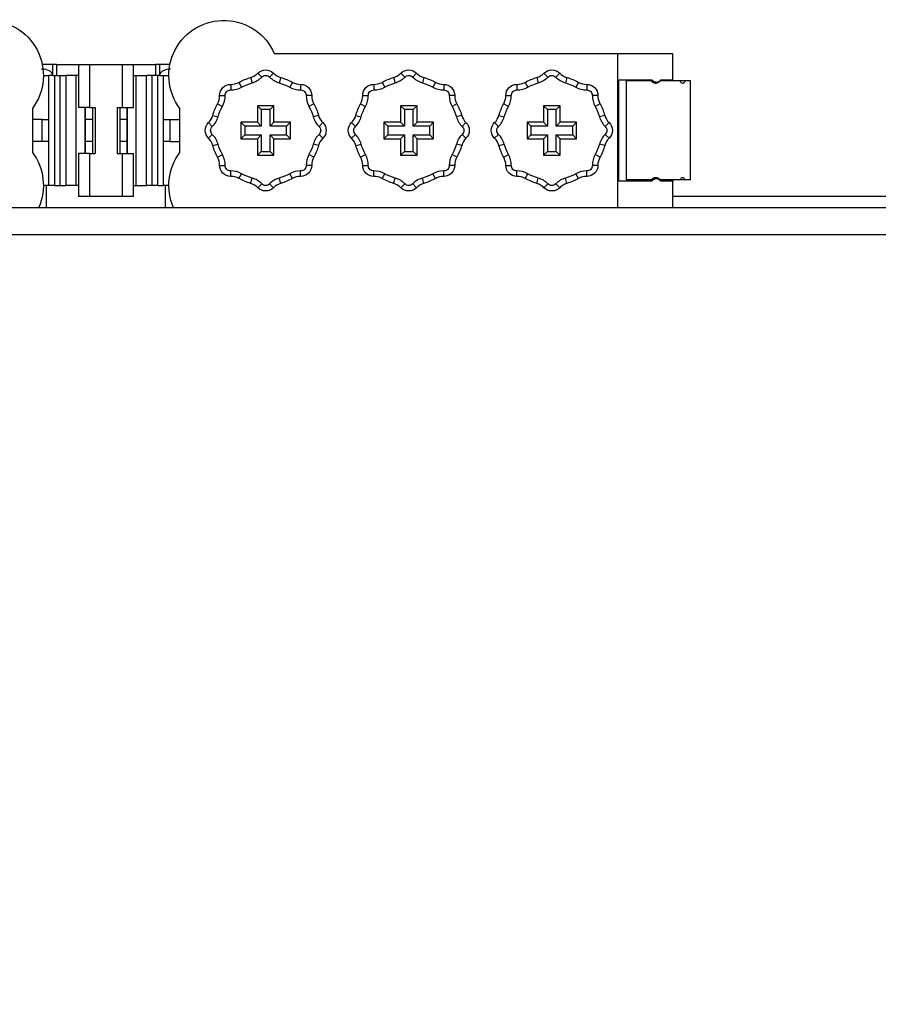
# Model space of a CAD drawing. Header units: millimetres. Extents: x -382 to 385, y -44 to 2191.
# Tile 322 of 339: x -117 to -39, y 2078 to 2167. Entities that reach past the tile are written whole.
import ezdxf

# ---------------------------------------------------------------- set-up
doc = ezdxf.new("R2010")
doc.units = ezdxf.units.MM
doc.layers.add('ORTHO$8', color=7, linetype='CONTINUOUS', true_color=0xffffff)

msp = doc.modelspace()

# ---------------------------------------------------------------- linework, layer by layer
at = {"layer": 'ORTHO$8', "color": 7, "linetype": 'Continuous'}
for p, q in [((-94.218, 2164), (-63, 2164)), ((-63, 2164), (-58, 2164)), ((-58, 2161.6), (-58, 2164)), ((-114.358, 2163), (-115.301, 2163)), ((-114, 2163), (-114.358, 2163)), ((-114, 2163), (-112, 2163)), ((-114, 2163), (-114, 2162)), ((-112, 2163), (-111, 2163)), ((-112, 2163), (-112, 2159.1)), ((-111, 2163), (-108, 2163)), ((-108, 2163), (-107, 2163)), ((-107, 2163), (-105, 2163)), ((-107, 2159.1), (-107, 2163)), ((-105, 2163), (-105, 2162)), ((-104.643, 2163), (-105, 2163)), ((-103.699, 2163), (-104.643, 2163)), ((-115.2, 2162), (-114.7, 2162)), ((-114.7, 2158), (-114.7, 2162)), ((-114.35, 2162), (-114.7, 2162)), ((-114.358, 2162.05), (-114.35, 2162)), ((-114.35, 2162), (-114.21, 2162)), ((-114.2, 2162), (-114.21, 2162)), ((-114.2, 2162), (-113.669, 2162)), ((-113.669, 2162), (-113.169, 2162)), ((-113.169, 2162), (-113.169, 2152)), ((-112.246, 2162), (-113.169, 2162)), ((-112.246, 2162), (-112.246, 2152)), ((-112, 2162), (-112.246, 2162)), ((-107, 2162), (-106.754, 2162)), ((-106.754, 2152), (-106.754, 2162)), ((-106.754, 2162), (-105.832, 2162)), ((-105.832, 2152), (-105.832, 2162)), ((-105.332, 2162), (-105.832, 2162)), ((-104.8, 2162), (-105.332, 2162)), ((-104.8, 2162), (-104.79, 2162)), ((-104.65, 2162), (-104.79, 2162)), ((-104.643, 2162.05), (-104.65, 2162)), ((-104.65, 2162), (-104.3, 2162)), ((-104.3, 2162), (-104.3, 2158)), ((-104.3, 2162), (-103.8, 2162)), ((-62.902, 2152.4), (-62.902, 2161.6)), ((-62.902, 2161.6), (-59.9, 2161.6)), ((-62.203, 2152.4), (-62.203, 2161.6)), ((-61, 2161.5), (-61, 2161.6)), ((-59.1, 2161.6), (-58, 2161.6)), ((-58, 2161.6), (-58, 2161.5)), ((-59.966, 2161.5), (-62.203, 2161.5)), ((-57.366, 2161.5), (-59.165, 2161.5)), ((-56.882, 2161.5), (-57.366, 2161.5)), ((-56.406, 2161.5), (-56.882, 2161.5)), ((-56.406, 2152.5), (-56.406, 2161.5)), ((-116.2, 2159), (-116.2, 2155)), ((-111, 2159.1), (-112, 2159.1)), ((-111.446, 2159.1), (-111.446, 2154.9)), ((-111.408, 2159.1), (-111.408, 2154.9)), ((-111, 2159.1), (-110.5, 2159.1)), ((-110.75, 2159.1), (-110.75, 2158)), ((-110.5, 2159.1), (-110.5, 2154.9)), ((-108.5, 2159.1), (-108.5, 2154.9)), ((-108.5, 2159.1), (-108, 2159.1)), ((-108.25, 2159.1), (-108.25, 2158)), ((-108, 2159.1), (-107, 2159.1)), ((-107.592, 2154.9), (-107.592, 2159.1)), ((-107.554, 2154.9), (-107.554, 2159.1)), ((-102.8, 2155), (-102.8, 2159)), ((-95.75, 2159.25), (-95.4, 2158.9)), ((-95.75, 2159.25), (-95.75, 2157.75)), ((-94.25, 2159.25), (-95.75, 2159.25)), ((-95.4, 2158.9), (-95.4, 2157.4)), ((-94.6, 2158.9), (-95.4, 2158.9)), ((-94.25, 2159.25), (-94.6, 2158.9)), ((-94.6, 2157.4), (-94.6, 2158.9)), ((-94.25, 2157.75), (-94.25, 2159.25)), ((-82.75, 2159.25), (-82.4, 2158.9)), ((-81.25, 2159.25), (-82.75, 2159.25)), ((-82.75, 2159.25), (-82.75, 2157.75)), ((-81.6, 2158.9), (-82.4, 2158.9)), ((-82.4, 2158.9), (-82.4, 2157.4)), ((-81.25, 2159.25), (-81.6, 2158.9)), ((-81.6, 2157.4), (-81.6, 2158.9)), ((-81.25, 2157.75), (-81.25, 2159.25)), ((-69.75, 2159.25), (-69.75, 2157.75)), ((-69.75, 2159.25), (-69.4, 2158.9)), ((-68.25, 2159.25), (-69.75, 2159.25)), ((-69.4, 2158.9), (-69.4, 2157.4)), ((-68.6, 2158.9), (-69.4, 2158.9)), ((-68.25, 2159.25), (-68.6, 2158.9)), ((-68.6, 2157.4), (-68.6, 2158.9)), ((-68.25, 2157.75), (-68.25, 2159.25)), ((-115.298, 2158), (-116.2, 2158)), ((-115.298, 2158), (-114.7, 2158)), ((-114.7, 2156), (-114.7, 2158)), ((-110.75, 2158), (-111.408, 2158)), ((-110.75, 2158), (-110.75, 2156)), ((-107.592, 2158), (-108.25, 2158)), ((-108.25, 2158), (-108.25, 2156)), ((-104.3, 2158), (-104.3, 2156)), ((-104.3, 2158), (-103.703, 2158)), ((-103.703, 2158), (-102.8, 2158)), ((-97.25, 2157.75), (-96.9, 2157.4)), ((-97.25, 2157.75), (-97.25, 2156.25)), ((-95.75, 2157.75), (-97.25, 2157.75)), ((-96.9, 2157.4), (-96.9, 2156.6)), ((-95.4, 2157.4), (-96.9, 2157.4)), ((-95.75, 2157.75), (-95.4, 2157.4)), ((-94.25, 2157.75), (-94.6, 2157.4)), ((-93.1, 2157.4), (-94.6, 2157.4)), ((-92.75, 2157.75), (-94.25, 2157.75)), ((-92.75, 2157.75), (-93.1, 2157.4)), ((-93.1, 2156.6), (-93.1, 2157.4)), ((-92.75, 2156.25), (-92.75, 2157.75)), ((-84.25, 2157.75), (-83.9, 2157.4)), ((-84.25, 2157.75), (-84.25, 2156.25)), ((-82.75, 2157.75), (-84.25, 2157.75)), ((-83.9, 2157.4), (-83.9, 2156.6)), ((-82.4, 2157.4), (-83.9, 2157.4)), ((-82.75, 2157.75), (-82.4, 2157.4)), ((-81.25, 2157.75), (-81.6, 2157.4)), ((-80.1, 2157.4), (-81.6, 2157.4)), ((-79.75, 2157.75), (-81.25, 2157.75)), ((-79.75, 2157.75), (-80.1, 2157.4)), ((-80.1, 2156.6), (-80.1, 2157.4)), ((-79.75, 2156.25), (-79.75, 2157.75)), ((-71.25, 2157.75), (-71.25, 2156.25)), ((-71.25, 2157.75), (-70.9, 2157.4)), ((-69.75, 2157.75), (-71.25, 2157.75)), ((-69.4, 2157.4), (-70.9, 2157.4)), ((-70.9, 2157.4), (-70.9, 2156.6)), ((-69.75, 2157.75), (-69.4, 2157.4)), ((-68.25, 2157.75), (-68.6, 2157.4)), ((-67.1, 2157.4), (-68.6, 2157.4)), ((-66.75, 2157.75), (-68.25, 2157.75)), ((-66.75, 2157.75), (-67.1, 2157.4)), ((-67.1, 2156.6), (-67.1, 2157.4)), ((-66.75, 2156.25), (-66.75, 2157.75)), ((-97.25, 2156.25), (-96.9, 2156.6)), ((-97.25, 2156.25), (-95.75, 2156.25)), ((-96.9, 2156.6), (-95.4, 2156.6)), ((-95.75, 2156.25), (-95.4, 2156.6)), ((-95.75, 2156.25), (-95.75, 2154.75)), ((-95.4, 2156.6), (-95.4, 2155.1)), ((-94.6, 2156.6), (-93.1, 2156.6)), ((-94.25, 2156.25), (-94.6, 2156.6)), ((-94.6, 2155.1), (-94.6, 2156.6)), ((-94.25, 2156.25), (-92.75, 2156.25)), ((-94.25, 2154.75), (-94.25, 2156.25)), ((-92.75, 2156.25), (-93.1, 2156.6)), ((-84.25, 2156.25), (-83.9, 2156.6)), ((-84.25, 2156.25), (-82.75, 2156.25)), ((-83.9, 2156.6), (-82.4, 2156.6)), ((-82.75, 2156.25), (-82.4, 2156.6)), ((-82.75, 2156.25), (-82.75, 2154.75)), ((-82.4, 2156.6), (-82.4, 2155.1)), ((-81.6, 2156.6), (-80.1, 2156.6)), ((-81.25, 2156.25), (-81.6, 2156.6)), ((-81.6, 2155.1), (-81.6, 2156.6)), ((-81.25, 2156.25), (-79.75, 2156.25)), ((-81.25, 2154.75), (-81.25, 2156.25)), ((-79.75, 2156.25), (-80.1, 2156.6)), ((-71.25, 2156.25), (-70.9, 2156.6)), ((-71.25, 2156.25), (-69.75, 2156.25)), ((-70.9, 2156.6), (-69.4, 2156.6)), ((-69.75, 2156.25), (-69.4, 2156.6)), ((-69.75, 2156.25), (-69.75, 2154.75)), ((-69.4, 2156.6), (-69.4, 2155.1)), ((-68.25, 2156.25), (-68.6, 2156.6)), ((-68.6, 2155.1), (-68.6, 2156.6)), ((-68.6, 2156.6), (-67.1, 2156.6)), ((-68.25, 2154.75), (-68.25, 2156.25)), ((-68.25, 2156.25), (-66.75, 2156.25)), ((-66.75, 2156.25), (-67.1, 2156.6)), ((-115.298, 2156), (-116.2, 2156)), ((-114.7, 2156), (-115.298, 2156)), ((-114.7, 2152), (-114.7, 2156)), ((-110.75, 2156), (-111.408, 2156)), ((-110.75, 2156), (-110.75, 2154.9)), ((-108.25, 2156), (-108.25, 2154.9)), ((-107.592, 2156), (-108.25, 2156)), ((-104.3, 2156), (-104.3, 2152)), ((-103.703, 2156), (-104.3, 2156)), ((-103.703, 2156), (-102.8, 2156)), ((-111, 2154.9), (-112, 2154.9)), ((-112, 2154.9), (-112, 2151)), ((-111, 2154.9), (-110.5, 2154.9)), ((-108.5, 2154.9), (-108, 2154.9)), ((-108, 2154.9), (-107, 2154.9)), ((-107, 2151), (-107, 2154.9)), ((-95.75, 2154.75), (-95.4, 2155.1)), ((-95.75, 2154.75), (-94.25, 2154.75)), ((-95.4, 2155.1), (-94.6, 2155.1)), ((-94.25, 2154.75), (-94.6, 2155.1)), ((-82.75, 2154.75), (-82.4, 2155.1)), ((-82.75, 2154.75), (-81.25, 2154.75)), ((-82.4, 2155.1), (-81.6, 2155.1)), ((-81.25, 2154.75), (-81.6, 2155.1)), ((-69.75, 2154.75), (-69.4, 2155.1)), ((-69.75, 2154.75), (-68.25, 2154.75)), ((-69.4, 2155.1), (-68.6, 2155.1)), ((-68.25, 2154.75), (-68.6, 2155.1)), ((-114.7, 2152), (-115.2, 2152)), ((-114.2, 2152), (-114.7, 2152)), ((-114.2, 2152), (-113.669, 2152)), ((-113.669, 2152), (-113.169, 2152)), ((-112.246, 2152), (-113.169, 2152)), ((-112, 2152), (-112.246, 2152)), ((-107, 2152), (-106.754, 2152)), ((-106.754, 2152), (-105.832, 2152)), ((-105.332, 2152), (-105.832, 2152)), ((-104.8, 2152), (-105.332, 2152)), ((-104.8, 2152), (-104.3, 2152)), ((-103.8, 2152), (-104.3, 2152)), ((-59.9, 2152.4), (-62.902, 2152.4)), ((-59.966, 2152.5), (-62.203, 2152.5)), ((-61, 2152.4), (-61, 2152.5)), ((-59.925, 2152.5), (-59.966, 2152.5)), ((-57.366, 2152.5), (-59.165, 2152.5)), ((-58, 2152.4), (-59.1, 2152.4)), ((-58, 2152.5), (-58, 2152.4)), ((-58, 2150), (-58, 2152.4)), ((-56.882, 2152.5), (-57.366, 2152.5)), ((-56.406, 2152.5), (-56.882, 2152.5)), ((-111, 2151), (-112, 2151)), ((-108, 2151), (-111, 2151)), ((-107, 2151), (-108, 2151)), ((141, 2151), (-57.999, 2151)), ((-358.9, 2150), (360.9, 2150))]:
    msp.add_line(p, q, dxfattribs=at)
at = {"layer": 'ORTHO$8', "color": 252, "linetype": 'Continuous'}
for p, q in [((-63, 2150), (-63, 2164)), ((-114.358, 2163), (-114.358, 2162.05)), ((-111, 2163), (-111, 2159.1)), ((-108, 2159.1), (-108, 2163)), ((-104.643, 2163), (-104.643, 2162.05)), ((-114.2, 2162), (-114.2, 2152)), ((-113.669, 2152), (-113.669, 2162)), ((-105.332, 2162), (-105.332, 2152)), ((-104.8, 2152), (-104.8, 2162)), ((-96.374, 2161.808), (-96.236, 2161.327)), ((-95.714, 2162.2), (-95.357, 2161.85)), ((-94.286, 2162.2), (-94.643, 2161.85)), ((-93.627, 2161.808), (-93.764, 2161.327)), ((-83.374, 2161.808), (-83.236, 2161.327)), ((-82.714, 2162.2), (-82.357, 2161.85)), ((-81.286, 2162.2), (-81.643, 2161.85)), ((-80.627, 2161.808), (-80.764, 2161.327)), ((-70.374, 2161.808), (-70.236, 2161.327)), ((-69.714, 2162.2), (-69.357, 2161.85)), ((-68.286, 2162.2), (-68.643, 2161.85)), ((-67.627, 2161.808), (-67.764, 2161.327)), ((-62, 2161.6), (-62, 2161.5)), ((-98.172, 2161.182), (-98.177, 2160.682)), ((-97.429, 2161.371), (-97.186, 2160.934)), ((-92.572, 2161.371), (-92.815, 2160.934)), ((-91.828, 2161.182), (-91.823, 2160.682)), ((-85.172, 2161.182), (-85.177, 2160.682)), ((-84.429, 2161.371), (-84.186, 2160.934)), ((-79.572, 2161.371), (-79.815, 2160.934)), ((-78.828, 2161.182), (-78.823, 2160.682)), ((-72.172, 2161.182), (-72.177, 2160.682)), ((-71.429, 2161.371), (-71.186, 2160.934)), ((-66.572, 2161.371), (-66.815, 2160.934)), ((-65.828, 2161.182), (-65.823, 2160.682)), ((-99.182, 2160.172), (-98.682, 2160.177)), ((-90.818, 2160.172), (-91.318, 2160.177)), ((-86.182, 2160.172), (-85.682, 2160.177)), ((-77.818, 2160.172), (-78.318, 2160.177)), ((-73.182, 2160.172), (-72.682, 2160.177)), ((-64.818, 2160.172), (-65.318, 2160.177)), ((-99.371, 2159.428), (-98.934, 2159.186)), ((-90.63, 2159.428), (-91.067, 2159.186)), ((-86.371, 2159.428), (-85.934, 2159.186)), ((-77.63, 2159.428), (-78.067, 2159.186)), ((-73.371, 2159.428), (-72.934, 2159.186)), ((-64.63, 2159.428), (-65.067, 2159.186)), ((-115.298, 2156), (-115.298, 2158)), ((-103.703, 2158), (-103.703, 2156)), ((-99.808, 2158.373), (-99.327, 2158.236)), ((-90.192, 2158.373), (-90.673, 2158.236)), ((-86.808, 2158.373), (-86.327, 2158.236)), ((-77.192, 2158.373), (-77.673, 2158.236)), ((-73.808, 2158.373), (-73.327, 2158.236)), ((-64.192, 2158.373), (-64.673, 2158.236)), ((-100.2, 2157.714), (-99.85, 2157.357)), ((-89.8, 2157.714), (-90.15, 2157.357)), ((-87.2, 2157.714), (-86.85, 2157.357)), ((-76.8, 2157.714), (-77.15, 2157.357)), ((-74.2, 2157.714), (-73.85, 2157.357)), ((-63.8, 2157.714), (-64.15, 2157.357)), ((-100.2, 2156.286), (-99.85, 2156.643)), ((-89.8, 2156.286), (-90.15, 2156.643)), ((-87.2, 2156.286), (-86.85, 2156.643)), ((-76.8, 2156.286), (-77.15, 2156.643)), ((-74.2, 2156.286), (-73.85, 2156.643)), ((-63.8, 2156.286), (-64.15, 2156.643)), ((-99.808, 2155.627), (-99.327, 2155.764)), ((-90.192, 2155.627), (-90.673, 2155.764)), ((-86.808, 2155.627), (-86.327, 2155.764)), ((-77.192, 2155.627), (-77.673, 2155.764)), ((-73.808, 2155.627), (-73.327, 2155.764)), ((-64.192, 2155.627), (-64.673, 2155.764)), ((-111, 2154.9), (-111, 2151)), ((-108, 2151), (-108, 2154.9)), ((-99.371, 2154.572), (-98.934, 2154.814)), ((-90.63, 2154.572), (-91.067, 2154.814)), ((-86.371, 2154.572), (-85.934, 2154.814)), ((-77.63, 2154.572), (-78.067, 2154.814)), ((-73.371, 2154.572), (-72.934, 2154.814)), ((-64.63, 2154.572), (-65.067, 2154.814)), ((-99.182, 2153.828), (-98.682, 2153.823)), ((-90.818, 2153.828), (-91.318, 2153.823)), ((-86.182, 2153.828), (-85.682, 2153.823)), ((-77.818, 2153.828), (-78.318, 2153.823)), ((-73.182, 2153.828), (-72.682, 2153.823)), ((-64.818, 2153.828), (-65.318, 2153.823)), ((-98.172, 2152.818), (-98.177, 2153.318)), ((-97.429, 2152.629), (-97.186, 2153.066)), ((-96.374, 2152.192), (-96.236, 2152.673)), ((-93.627, 2152.192), (-93.764, 2152.673)), ((-92.572, 2152.629), (-92.815, 2153.066)), ((-91.828, 2152.818), (-91.823, 2153.318)), ((-85.172, 2152.818), (-85.177, 2153.318)), ((-84.429, 2152.629), (-84.186, 2153.066)), ((-83.374, 2152.192), (-83.236, 2152.673)), ((-80.627, 2152.192), (-80.764, 2152.673)), ((-79.572, 2152.629), (-79.815, 2153.066)), ((-78.828, 2152.818), (-78.823, 2153.318)), ((-72.172, 2152.818), (-72.177, 2153.318)), ((-71.429, 2152.629), (-71.186, 2153.066)), ((-70.374, 2152.192), (-70.236, 2152.673)), ((-67.627, 2152.192), (-67.764, 2152.673)), ((-66.572, 2152.629), (-66.815, 2153.066)), ((-65.828, 2152.818), (-65.823, 2153.318)), ((-114.9, 2150), (-114.9, 2152)), ((-104.1, 2150), (-104.1, 2152)), ((-95.714, 2151.8), (-95.357, 2152.15)), ((-94.286, 2151.8), (-94.643, 2152.15)), ((-82.714, 2151.8), (-82.357, 2152.15)), ((-81.286, 2151.8), (-81.643, 2152.15)), ((-69.714, 2151.8), (-69.357, 2152.15)), ((-68.286, 2151.8), (-68.643, 2152.15)), ((-62, 2152.5), (-62, 2152.4)), ((360.9, 2147.5), (-358.9, 2147.5))]:
    msp.add_line(p, q, dxfattribs=at)
at = {"layer": 'ORTHO$8', "color": 7, "linetype": 'Continuous', "extrusion": (0, 0, -1)}
msp.add_circle((9, 1937.4), 142.5, dxfattribs=at)
for centre, radius, start, end in [((120.2, 2162), 5, 23.57818, 216.8699), ((98.8, 2162), 5, 323.1301, 156.42182), ((95, 2161.5), 1, 44.427, 135.573), ((82, 2161.5), 1, 44.427, 135.573), ((69, 2161.5), 1, 44.427, 135.573), ((95, 2157), 5, 60.94237, 74.05763), ((95, 2157), 5, 105.94237, 119.05763), ((82, 2157), 5, 60.94237, 74.05763), ((82, 2157), 5, 105.94237, 119.05763), ((69, 2157), 5, 60.94237, 74.05763), ((69, 2157), 5, 105.94237, 119.05763), ((98.182, 2160.182), 1, 359.427, 90.573), ((91.818, 2160.182), 1, 89.427, 180.573), ((85.182, 2160.182), 1, 359.427, 90.573), ((78.818, 2160.182), 1, 89.427, 180.573), ((72.182, 2160.182), 1, 359.427, 90.573), ((65.818, 2160.182), 1, 89.427, 180.573), ((95, 2157), 5, 15.94237, 29.05763), ((95, 2157), 5, 150.94237, 164.05763), ((82, 2157), 5, 15.94237, 29.05763), ((82, 2157), 5, 150.94237, 164.05763), ((69, 2157), 5, 15.94237, 29.05763), ((69, 2157), 5, 150.94237, 164.05763), ((99.5, 2157), 1, 314.427, 45.573), ((90.5, 2157), 1, 134.427, 225.573), ((86.5, 2157), 1, 314.427, 45.573), ((77.5, 2157), 1, 134.427, 225.573), ((73.5, 2157), 1, 314.427, 45.573), ((64.5, 2157), 1, 134.427, 225.573), ((95, 2157), 5, 330.94237, 344.05763), ((95, 2157), 5, 195.94237, 209.05763), ((82, 2157), 5, 330.94237, 344.05763), ((82, 2157), 5, 195.94237, 209.05763), ((69, 2157), 5, 330.94237, 344.05763), ((69, 2157), 5, 195.94237, 209.05763), ((120.2, 2152), 5, 143.1301, 203.57906), ((98.8, 2152), 5, 336.42094, 36.8699), ((98.182, 2153.818), 1, 269.427, 0.573), ((91.818, 2153.818), 1, 179.427, 270.573), ((85.182, 2153.818), 1, 269.427, 0.573), ((78.818, 2153.818), 1, 179.427, 270.573), ((72.182, 2153.818), 1, 269.427, 0.573), ((65.818, 2153.818), 1, 179.427, 270.573), ((95, 2157), 5, 285.94237, 299.05763), ((95, 2157), 5, 240.94237, 254.05763), ((82, 2157), 5, 285.94237, 299.05763), ((82, 2157), 5, 240.94237, 254.05763), ((69, 2157), 5, 285.94237, 299.05763), ((69, 2157), 5, 240.94237, 254.05763), ((95, 2152.5), 1, 224.427, 315.573), ((82, 2152.5), 1, 224.427, 315.573), ((69, 2152.5), 1, 224.427, 315.573)]:
    msp.add_arc(centre, radius, start, end, dxfattribs=at)
at = {"layer": 'ORTHO$8', "color": 7, "linetype": 'Continuous'}
for centre, radius, start, end in [((-96.786, 2163.25), 1.5, 285.94237, 315.573), ((-96.786, 2163.25), 2, 285.94237, 315.573), ((-93.215, 2163.25), 2, 224.427, 254.05763), ((-93.215, 2163.25), 1.5, 224.427, 254.05763), ((-83.786, 2163.25), 1.5, 285.94237, 315.573), ((-83.786, 2163.25), 2, 285.94237, 315.573), ((-80.215, 2163.25), 2, 224.427, 254.05763), ((-80.215, 2163.25), 1.5, 224.427, 254.05763), ((-70.786, 2163.25), 1.5, 285.94237, 315.573), ((-70.786, 2163.25), 2, 285.94237, 315.573), ((-67.215, 2163.25), 2, 224.427, 254.05763), ((-67.215, 2163.25), 1.5, 224.427, 254.05763), ((-98.157, 2162.682), 2, 269.427, 299.05763), ((-98.157, 2162.682), 1.5, 269.427, 299.05763), ((-91.843, 2162.682), 2, 240.94237, 270.573), ((-91.843, 2162.682), 1.5, 240.94237, 270.573), ((-85.157, 2162.682), 2, 269.427, 299.05763), ((-85.157, 2162.682), 1.5, 269.427, 299.05763), ((-78.843, 2162.682), 2, 240.94237, 270.573), ((-78.843, 2162.682), 1.5, 240.94237, 270.573), ((-72.157, 2162.682), 2, 269.427, 299.05763), ((-72.157, 2162.682), 1.5, 269.427, 299.05763), ((-65.843, 2162.682), 2, 240.94237, 270.573), ((-65.843, 2162.682), 1.5, 240.94237, 270.573), ((-100.682, 2160.157), 1.5, 330.94237, 0.573), ((-100.682, 2160.157), 2, 330.94237, 0.573), ((-89.318, 2160.157), 2, 179.427, 209.05763), ((-89.318, 2160.157), 1.5, 179.427, 209.05763), ((-87.682, 2160.157), 1.5, 330.94237, 0.573), ((-87.682, 2160.157), 2, 330.94237, 0.573), ((-76.318, 2160.157), 2, 179.427, 209.05763), ((-76.318, 2160.157), 1.5, 179.427, 209.05763), ((-74.682, 2160.157), 1.5, 330.94237, 0.573), ((-74.682, 2160.157), 2, 330.94237, 0.573), ((-63.318, 2160.157), 2, 179.427, 209.05763), ((-63.318, 2160.157), 1.5, 179.427, 209.05763), ((-101.25, 2158.785), 1.5, 314.427, 344.05763), ((-101.25, 2158.785), 2, 314.427, 344.05763), ((-88.75, 2158.785), 2, 195.94237, 225.573), ((-88.75, 2158.785), 1.5, 195.94237, 225.573), ((-88.25, 2158.785), 1.5, 314.427, 344.05763), ((-88.25, 2158.785), 2, 314.427, 344.05763), ((-75.75, 2158.785), 2, 195.94237, 225.573), ((-75.75, 2158.785), 1.5, 195.94237, 225.573), ((-75.25, 2158.785), 1.5, 314.427, 344.05763), ((-75.25, 2158.785), 2, 314.427, 344.05763), ((-62.75, 2158.785), 2, 195.94237, 225.573), ((-62.75, 2158.785), 1.5, 195.94237, 225.573), ((-101.25, 2155.215), 1.5, 15.94237, 45.573), ((-101.25, 2155.215), 2, 15.94237, 45.573), ((-88.75, 2155.215), 2, 134.427, 164.05763), ((-88.75, 2155.215), 1.5, 134.427, 164.05763), ((-88.25, 2155.215), 1.5, 15.94237, 45.573), ((-88.25, 2155.215), 2, 15.94237, 45.573), ((-75.75, 2155.215), 2, 134.427, 164.05763), ((-75.75, 2155.215), 1.5, 134.427, 164.05763), ((-75.25, 2155.215), 1.5, 15.94237, 45.573), ((-75.25, 2155.215), 2, 15.94237, 45.573), ((-62.75, 2155.215), 2, 134.427, 164.05763), ((-62.75, 2155.215), 1.5, 134.427, 164.05763), ((-100.682, 2153.843), 1.5, 359.427, 29.05763), ((-100.682, 2153.843), 2, 359.427, 29.05763), ((-89.318, 2153.843), 2, 150.94237, 180.573), ((-89.318, 2153.843), 1.5, 150.94237, 180.573), ((-87.682, 2153.843), 1.5, 359.427, 29.05763), ((-87.682, 2153.843), 2, 359.427, 29.05763), ((-76.318, 2153.843), 2, 150.94237, 180.573), ((-76.318, 2153.843), 1.5, 150.94237, 180.573), ((-74.682, 2153.843), 1.5, 359.427, 29.05763), ((-74.682, 2153.843), 2, 359.427, 29.05763), ((-63.318, 2153.843), 2, 150.94237, 180.573), ((-63.318, 2153.843), 1.5, 150.94237, 180.573), ((-98.157, 2151.318), 2, 60.94237, 90.573), ((-98.157, 2151.318), 1.5, 60.94237, 90.573), ((-96.786, 2150.75), 2, 44.427, 74.05763), ((-93.215, 2150.75), 2, 105.94237, 135.573), ((-91.843, 2151.318), 2, 89.427, 119.05763), ((-91.843, 2151.318), 1.5, 89.427, 119.05763), ((-85.157, 2151.318), 2, 60.94237, 90.573), ((-85.157, 2151.318), 1.5, 60.94237, 90.573), ((-83.786, 2150.75), 2, 44.427, 74.05763), ((-80.215, 2150.75), 2, 105.94237, 135.573), ((-78.843, 2151.318), 2, 89.427, 119.05763), ((-78.843, 2151.318), 1.5, 89.427, 119.05763), ((-72.157, 2151.318), 2, 60.94237, 90.573), ((-72.157, 2151.318), 1.5, 60.94237, 90.573), ((-70.786, 2150.75), 2, 44.427, 74.05763), ((-67.215, 2150.75), 2, 105.94237, 135.573), ((-65.843, 2151.318), 2, 89.427, 119.05763), ((-65.843, 2151.318), 1.5, 89.427, 119.05763), ((-96.786, 2150.75), 1.5, 44.427, 74.05763), ((-93.215, 2150.75), 1.5, 105.94237, 135.573), ((-83.786, 2150.75), 1.5, 44.427, 74.05763), ((-80.215, 2150.75), 1.5, 105.94237, 135.573), ((-70.786, 2150.75), 1.5, 44.427, 74.05763), ((-67.215, 2150.75), 1.5, 105.94237, 135.573)]:
    msp.add_arc(centre, radius, start, end, dxfattribs=at)
at = {"layer": 'ORTHO$8', "color": 252, "linetype": 'Continuous', "extrusion": (0, 0, -1)}
for centre, radius, start, end in [((95, 2161.5), 0.5, 44.427, 135.573), ((82, 2161.5), 0.5, 44.427, 135.573), ((69, 2161.5), 0.5, 44.427, 135.573), ((98.182, 2160.182), 0.5, 359.427, 90.573), ((95, 2157), 4.5, 60.94237, 74.05763), ((95, 2157), 4.5, 105.94237, 119.05763), ((91.818, 2160.182), 0.5, 89.427, 180.573), ((85.182, 2160.182), 0.5, 359.427, 90.573), ((82, 2157), 4.5, 60.94237, 74.05763), ((82, 2157), 4.5, 105.94237, 119.05763), ((78.818, 2160.182), 0.5, 89.427, 180.573), ((72.182, 2160.182), 0.5, 359.427, 90.573), ((69, 2157), 4.5, 60.94237, 74.05763), ((69, 2157), 4.5, 105.94237, 119.05763), ((65.818, 2160.182), 0.5, 89.427, 180.573), ((95, 2157), 4.5, 15.94237, 29.05763), ((95, 2157), 4.5, 150.94237, 164.05763), ((82, 2157), 4.5, 15.94237, 29.05763), ((82, 2157), 4.5, 150.94237, 164.05763), ((69, 2157), 4.5, 15.94237, 29.05763), ((69, 2157), 4.5, 150.94237, 164.05763), ((99.5, 2157), 0.5, 314.427, 45.573), ((90.5, 2157), 0.5, 134.427, 225.573), ((86.5, 2157), 0.5, 314.427, 45.573), ((77.5, 2157), 0.5, 134.427, 225.573), ((73.5, 2157), 0.5, 314.427, 45.573), ((64.5, 2157), 0.5, 134.427, 225.573), ((95, 2157), 4.5, 330.94237, 344.05763), ((95, 2157), 4.5, 195.94237, 209.05763), ((82, 2157), 4.5, 330.94237, 344.05763), ((82, 2157), 4.5, 195.94237, 209.05763), ((69, 2157), 4.5, 330.94237, 344.05763), ((69, 2157), 4.5, 195.94237, 209.05763), ((98.182, 2153.818), 0.5, 269.427, 0.573), ((91.818, 2153.818), 0.5, 179.427, 270.573), ((85.182, 2153.818), 0.5, 269.427, 0.573), ((78.818, 2153.818), 0.5, 179.427, 270.573), ((72.182, 2153.818), 0.5, 269.427, 0.573), ((65.818, 2153.818), 0.5, 179.427, 270.573), ((95, 2157), 4.5, 285.94237, 299.05763), ((95, 2157), 4.5, 240.94237, 254.05763), ((82, 2157), 4.5, 285.94237, 299.05763), ((82, 2157), 4.5, 240.94237, 254.05763), ((69, 2157), 4.5, 285.94237, 299.05763), ((69, 2157), 4.5, 240.94237, 254.05763), ((95, 2152.5), 0.5, 224.427, 315.573), ((82, 2152.5), 0.5, 224.427, 315.573), ((69, 2152.5), 0.5, 224.427, 315.573)]:
    msp.add_arc(centre, radius, start, end, dxfattribs=at)
at = {"layer": 'ORTHO$8', "color": 7, "linetype": 'Continuous'}
for centre, start_param, end_param in [((-115.354, 2162), 0.087266, 1.570796), ((-103.646, 2162), 1.570796, 3.054326)]:
    msp.add_ellipse(centre, major_axis=(1, 0), ratio=0.57735, start_param=start_param, end_param=end_param, dxfattribs=at)
for points, knots in [([(-59.9, 2161.6), (-59.863, 2161.551), (-59.819, 2161.511), (-59.715, 2161.443), (-59.652, 2161.42), (-59.514, 2161.394), (-59.436, 2161.399), (-59.291, 2161.44), (-59.222, 2161.477), (-59.14, 2161.552), (-59.119, 2161.575), (-59.1, 2161.6)], [0, 0, 0, 0, 0.166577, 0.166577, 0.37357, 0.37357, 0.637107, 0.637107, 0.903697, 0.903697, 1, 1, 1, 1]), ([(-59.966, 2161.5), (-59.933, 2161.455), (-59.891, 2161.416), (-59.799, 2161.354), (-59.747, 2161.33), (-59.639, 2161.302), (-59.583, 2161.297), (-59.472, 2161.306), (-59.417, 2161.32), (-59.314, 2161.364), (-59.266, 2161.396), (-59.203, 2161.454), (-59.183, 2161.476), (-59.165, 2161.5)], [0, 0, 0, 0, 0.180024, 0.180024, 0.360084, 0.360084, 0.539637, 0.539637, 0.720229, 0.720229, 0.903872, 0.903872, 1, 1, 1, 1]), ([(-59.526, 2161.3), (-59.541, 2161.3), (-59.555, 2161.301), (-59.623, 2161.307), (-59.676, 2161.32), (-59.774, 2161.362), (-59.82, 2161.392), (-59.883, 2161.449), (-59.906, 2161.474), (-59.925, 2161.5)], [0, 0, 0, 0, 0.095859, 0.095859, 0.439416, 0.439416, 0.787329, 0.787329, 1, 1, 1, 1]), ([(-57.366, 2161.5), (-57.343, 2161.455), (-57.315, 2161.416), (-57.254, 2161.354), (-57.22, 2161.33), (-57.152, 2161.302), (-57.117, 2161.297), (-57.051, 2161.306), (-57.019, 2161.319), (-56.962, 2161.364), (-56.935, 2161.396), (-56.902, 2161.454), (-56.891, 2161.476), (-56.882, 2161.5)], [0, 0, 0, 0, 0.179495, 0.179495, 0.359009, 0.359009, 0.538316, 0.538316, 0.7194, 0.7194, 0.904143, 0.904143, 1, 1, 1, 1]), ([(-59.165, 2152.5), (-59.199, 2152.545), (-59.242, 2152.585), (-59.336, 2152.648), (-59.389, 2152.671), (-59.5, 2152.699), (-59.558, 2152.703), (-59.671, 2152.692), (-59.727, 2152.677), (-59.828, 2152.63), (-59.875, 2152.597), (-59.934, 2152.54), (-59.951, 2152.521), (-59.966, 2152.5)], [0, 0, 0, 0, 0.185066, 0.185066, 0.370092, 0.370092, 0.555301, 0.555301, 0.737487, 0.737487, 0.917282, 0.917282, 1, 1, 1, 1]), ([(-59.925, 2152.5), (-59.892, 2152.545), (-59.85, 2152.585), (-59.756, 2152.647), (-59.703, 2152.671), (-59.609, 2152.695), (-59.568, 2152.7), (-59.527, 2152.7)], [0, 0, 0, 0, 0.368416, 0.368416, 0.737446, 0.737446, 1, 1, 1, 1]), ([(-59.1, 2152.4), (-59.141, 2152.454), (-59.189, 2152.496), (-59.31, 2152.569), (-59.387, 2152.593), (-59.545, 2152.604), (-59.63, 2152.591), (-59.759, 2152.531), (-59.808, 2152.499), (-59.868, 2152.439), (-59.885, 2152.42), (-59.9, 2152.4)], [0, 0, 0, 0, 0.207554, 0.207554, 0.483754, 0.483754, 0.761465, 0.761465, 0.931327, 0.931327, 1, 1, 1, 1]), ([(-56.882, 2152.5), (-56.9, 2152.546), (-56.922, 2152.586), (-56.974, 2152.648), (-57.004, 2152.672), (-57.068, 2152.699), (-57.103, 2152.703), (-57.173, 2152.692), (-57.208, 2152.676), (-57.274, 2152.628), (-57.306, 2152.595), (-57.345, 2152.539), (-57.356, 2152.52), (-57.366, 2152.5)], [0, 0, 0, 0, 0.185753, 0.185753, 0.371431, 0.371431, 0.557777, 0.557777, 0.740834, 0.740834, 0.920747, 0.920747, 1, 1, 1, 1])]:
    msp.add_open_spline(points, degree=3, knots=knots, dxfattribs=at)

doc.saveas('drawing.dxf')
